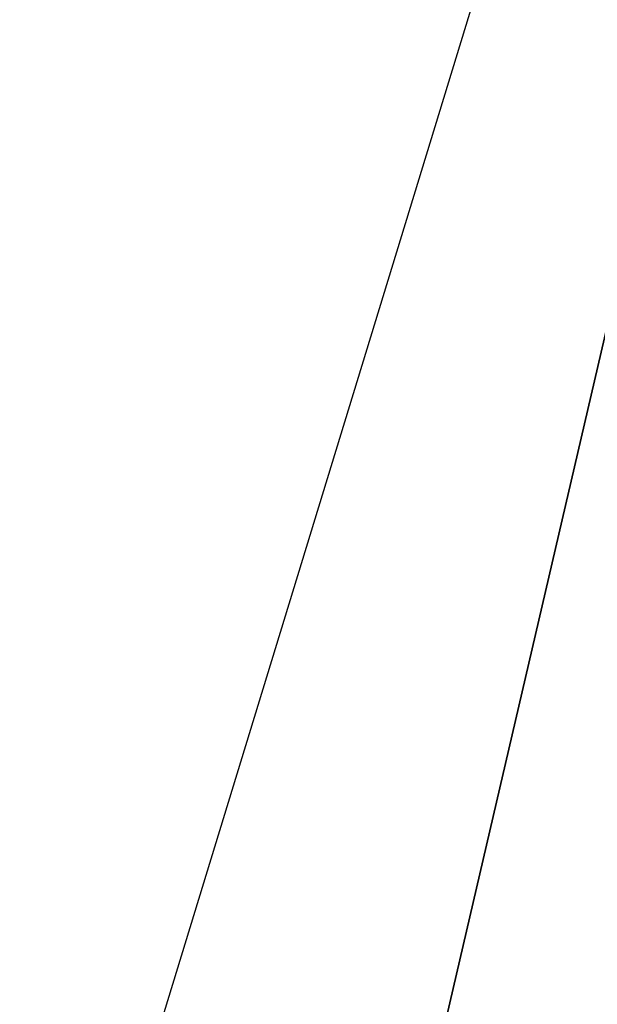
# Model space of a CAD drawing. Header units: metres. Extents: x 116958 to 118326, y 475500 to 477904.
# Tile 898 of 1001: x 117638 to 117661, y 477091 to 477129. Entities that reach past the tile are written whole.
import ezdxf

# ---------------------------------------------------------------- set-up
doc = ezdxf.new("R2010")
doc.units = ezdxf.units.M
doc.header["$LTSCALE"] = 0.2
for name, color, linetype in [('B-WE-GW-WATERGANG_WATERLIJN-G', 252, 'Continuous'), ('B-WE-KW-KUNSTWERK_WALBESCHERMING-GV', 252, 'Continuous'), ('B-WE-OG-BEBOUWING-GV', 252, 'Continuous')]:
    doc.layers.add(name, color=color, linetype=linetype)

msp = doc.modelspace()

# ---------------------------------------------------------------- linework, layer by layer
at = {"layer": 'B-WE-GW-WATERGANG_WATERLIJN-G', "flags": 128}
msp.add_lwpolyline([(117668.013, 477147.927), (117633.577, 477000)], dxfattribs=at)
at = {"layer": 'B-WE-KW-KUNSTWERK_WALBESCHERMING-GV', "flags": 128}
msp.add_lwpolyline([(117633.577, 477000), (117668.013, 477147.927), (117667.902, 477148.421), (117667.73, 477148.897), (117667.499, 477149.347), (117667.213, 477149.765), (117666.878, 477150.144), (117666.497, 477150.477), (117654.251, 477154.704), (117650, 477156.74), (117640.646, 477160.238), (117629.888, 477165.213), (117609.753, 477174.04), (117596.447, 477179.657), (117586.765, 477183.528), (117585.346, 477179.963), (117585.314, 477179.883), (117584.385, 477177.679), (117583.922, 477176.58), (117583.62, 477175.865)], dxfattribs=at)
at = {"layer": 'B-WE-OG-BEBOUWING-GV', "flags": 128}
msp.add_lwpolyline([(117625.64, 477048.497), (117625.713, 477048.805), (117632.595, 477077.806), (117633.568, 477077.579), (117633.593, 477077.708), (117633.624, 477077.865), (117629.655, 477078.82), (117633.652, 477091.797), (117636.701, 477090.905), (117638.135, 477090.479), (117643.211, 477088.972), (117643.238, 477088.964), (117660.122, 477144.13), (117617.324, 477161.889), (117617.42, 477162.119), (117606.153, 477166.779), (117606.06, 477166.569), (117583.62, 477175.865)], dxfattribs=at)

doc.saveas('drawing.dxf')
